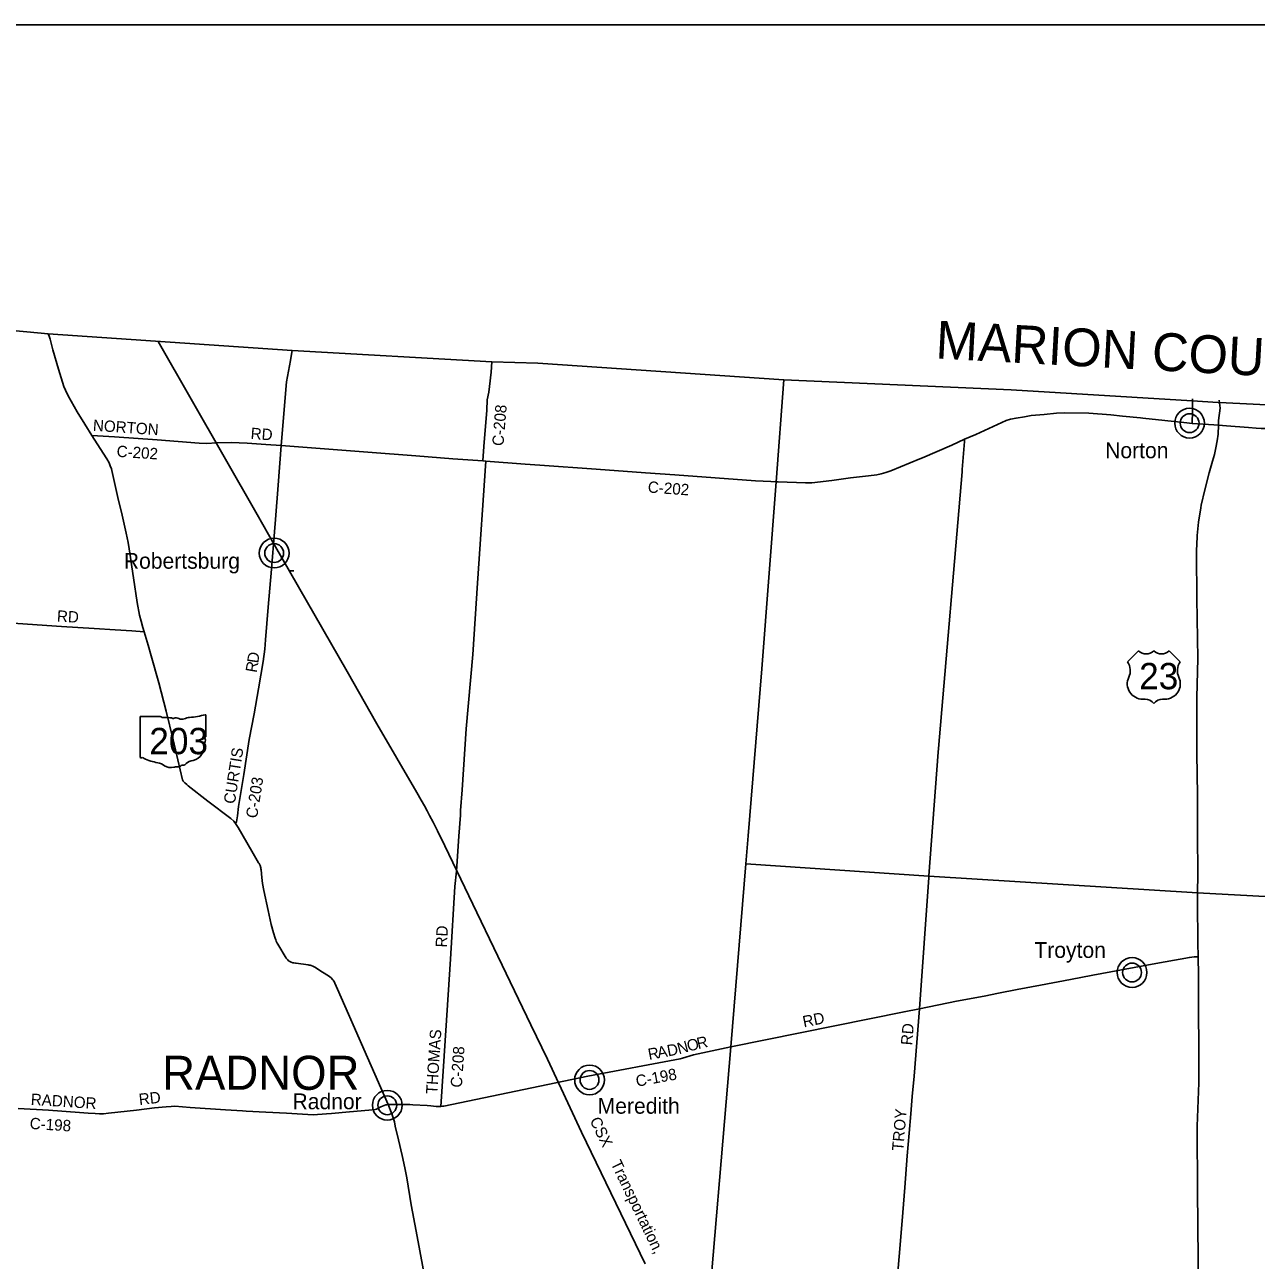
# Model space of a CAD drawing. Extents: x 1674899 to 2057726, y 653888 to 988278.
# Drawn here: x 1777590 to 1810137, y 864966 to 897626 of the extents above; entities that cross this region are included whole.
import ezdxf

# ---------------------------------------------------------------- set-up
doc = ezdxf.new("R2010")
doc.units = 0
for name, color, linetype in [('GM_X_Adjacent_County', 7, 'Continuous'), ('GM_X_Adjacent_County_Text', 7, 'Continuous'), ('GM_X_County', 7, 'Continuous'), ('GM_X_County_Road', 7, 'Continuous'), ('GM_X_County_Road_Text', 7, 'Continuous'), ('GM_X_Rail_Line', 7, 'Continuous'), ('GM_X_Rail_Line_Text', 7, 'Continuous'), ('GM_X_State_Location', 7, 'Continuous'), ('GM_X_State_Route', 7, 'Continuous'), ('GM_X_State_Shield', 7, 'Continuous'), ('GM_X_Township', 7, 'Continuous'), ('GM_X_Township_ROW', 7, 'Continuous'), ('GM_X_Township_Text', 7, 'Continuous'), ('GM_X_Unincorporated', 7, 'Continuous'), ('GM_X_Unincorporated_Location', 7, 'Continuous'), ('GM_X_Unincorporated_Text', 7, 'Continuous'), ('GM_X_US_Location', 7, 'Continuous'), ('GM_X_US_Route', 7, 'Continuous'), ('GM_X_US_Shield', 7, 'Continuous'), ('SH_Data', 7, 'Continuous'), ('SH_Named_Boundary', 7, 'Continuous')]:
    doc.layers.add(name, color=color, linetype=linetype)

msp = doc.modelspace()

# ---------------------------------------------------------------- linework, layer by layer
at = {"layer": 'GM_X_Adjacent_County'}
msp.add_lwpolyline([(1813443, 887429), (1809339, 887629), (1809126, 887642), (1808445, 887685), (1803655, 887971), (1797651, 888237), (1791146, 888682), (1789933, 888711), (1784657, 889014), (1778209, 889456), (1776032, 889658)], dxfattribs=at)
at = {"layer": 'GM_X_County'}
msp.add_lwpolyline([(1776032, 889658), (1778209, 889456), (1784657, 889014), (1789933, 888711), (1791146, 888682), (1797651, 888237), (1803655, 887971), (1808445, 887685), (1809126, 887642), (1809339, 887629), (1813443, 887429)], dxfattribs=at)
at = {"layer": 'GM_X_County_Road'}
for points in [[(1783164, 876512), (1783184, 876554), (1783209, 876711), (1783243, 876961), (1783384, 877811), (1783523, 878729), (1783651, 879411), (1783765, 880071), (1783893, 880796), (1783932, 881116), (1783954, 881366), (1784027, 882233), (1784112, 883231), (1784194, 884219), (1784219, 884544), (1784290, 885451), (1784371, 886499), (1784505, 888183), (1784615, 888751), (1784662, 889026)], [(1789695, 886094), (1789719, 886480), (1789799, 887439), (1789813, 887710), (1789851, 887912), (1789876, 888066), (1789915, 888443), (1789938, 888712)], [(1802428, 886671), (1802725, 886790), (1803530, 887161), (1803639, 887203), (1803789, 887229), (1804010, 887263), (1804184, 887296), (1804528, 887326), (1804861, 887359), (1805077, 887369), (1805715, 887362), (1806296, 887312), (1806604, 887281), (1807079, 887231), (1807143, 887228), (1808298, 887102), (1808443, 887089)], [(1779364, 886770), (1779967, 886729), (1781087, 886653), (1782198, 886565), (1782396, 886560), (1782670, 886574), (1783048, 886584), (1783473, 886564), (1783964, 886527), (1784371, 886499), (1786660, 886325), (1787926, 886227), (1788905, 886151), (1789695, 886094), (1789778, 886088), (1790812, 886013), (1791205, 885983), (1792690, 885877), (1793992, 885783), (1794775, 885730), (1796902, 885573), (1797304, 885549), (1797451, 885547), (1797502, 885545)], [(1797502, 885545), (1798225, 885516), (1798393, 885518), (1798918, 885581), (1799416, 885645), (1799891, 885700), (1800108, 885729), (1800227, 885756), (1800345, 885789), (1800404, 885808), (1800482, 885836), (1801245, 886152), (1801314, 886180), (1802090, 886513), (1802428, 886671)], [(1801484, 875131), (1801730, 878401), (1801736, 878492), (1802364, 885806), (1802368, 885867), (1802423, 886605), (1802428, 886671)], [(1788586, 869035), (1788657, 870095), (1788840, 872922), (1788956, 874843), (1789001, 875254), (1789063, 876180), (1789105, 876736), (1789110, 876852), (1789151, 877401), (1789258, 879010), (1789428, 880980), (1789558, 882861), (1789778, 886088)], [(1774404, 882033), (1774406, 882032), (1774523, 881989), (1774565, 881978), (1774598, 881976), (1774681, 881977), (1777408, 881796), (1778560, 881723), (1779427, 881668), (1779984, 881633), (1780423, 881605), (1780749, 881582)], [(1801238, 871613), (1801481, 875086), (1801483, 875120), (1801484, 875131)], [(1796250, 870609), (1800830, 871534), (1801238, 871613), (1802216, 871813), (1802942, 871947), (1803327, 872024), (1803819, 872121), (1804436, 872238), (1805225, 872387), (1805820, 872499), (1807386, 872793), (1807725, 872855), (1808371, 872970), (1808499, 872991), (1808602, 872989)], [(1801567, 856755), (1801567, 856755), (1801584, 856930), (1801742, 859524), (1801746, 859662), (1801732, 859727), (1801677, 859846), (1801556, 860087), (1800489, 862190), (1800471, 862240), (1800469, 862342), (1800776, 866006), (1800811, 866452), (1800848, 866888), (1800911, 867730), (1800965, 868323), (1801008, 868838), (1801046, 869299), (1801092, 869835), (1801238, 871613)], [(1787196, 869081), (1787270, 869083), (1787417, 869086), (1787765, 869087), (1787850, 869078), (1788227, 869057), (1788320, 869047), (1788464, 869034), (1788586, 869035), (1788632, 869037), (1788663, 869041), (1792472, 869834), (1794909, 870293), (1794974, 870307), (1795260, 870400), (1796250, 870609)], [(1777415, 868976), (1778218, 868930), (1779038, 868876), (1779266, 868856), (1779449, 868845), (1779563, 868837), (1779670, 868838), (1779800, 868851), (1780050, 868882), (1780545, 868937), (1781023, 868994), (1781326, 869024), (1781460, 869035), (1781558, 869036), (1781964, 869008), (1782895, 868945), (1783343, 868918), (1783443, 868912), (1783964, 868885), (1784505, 868858), (1785211, 868814), (1785566, 868838), (1785696, 868848), (1786172, 868888), (1786688, 868934), (1786854, 868955), (1786890, 868963), (1787000, 869020), (1787134, 869073), (1787163, 869079), (1787196, 869081)]]:
    msp.add_lwpolyline(points, dxfattribs=at)
at = {"layer": 'GM_X_Rail_Line'}
msp.add_lwpolyline([(1793984, 864870), (1792306, 868354), (1791404, 870280), (1790969, 871189), (1789988, 873222), (1789538, 874162), (1788689, 875920), (1788497, 876322), (1788388, 876543), (1788291, 876725), (1788223, 876850), (1788151, 876977), (1788067, 877126), (1787949, 877333), (1786894, 879149), (1786107, 880528), (1784185, 883887), (1783730, 884681), (1781118, 889254)], dxfattribs=at)
at = {"layer": 'GM_X_State_Route'}
for points in [[(1787196, 869081), (1786647, 870325), (1786268, 871186), (1786147, 871471), (1785858, 872136), (1785789, 872293), (1785775, 872319), (1785743, 872367), (1785725, 872389), (1785686, 872432), (1785615, 872488), (1785462, 872585), (1785254, 872712), (1785207, 872738), (1785156, 872758), (1785130, 872765), (1785104, 872771), (1785078, 872776), (1784764, 872817), (1784743, 872818), (1784699, 872825), (1784673, 872831), (1784633, 872843), (1784596, 872861), (1784578, 872873), (1784561, 872885), (1784531, 872913), (1784502, 872951), (1784275, 873322), (1784260, 873348), (1784235, 873404), (1784225, 873433), (1784211, 873480), (1784162, 873624), (1784100, 873843), (1784021, 874208), (1783910, 874738), (1783876, 874927), (1783859, 875086), (1783838, 875289), (1783833, 875317), (1783827, 875344), (1783809, 875398), (1783786, 875450), (1783772, 875475), (1783588, 875783), (1783232, 876403), (1783164, 876512), (1783115, 876570), (1783035, 876646), (1782427, 877101), (1781907, 877510), (1781873, 877541), (1781822, 877589), (1781780, 877630), (1781764, 877670), (1781516, 878719), (1781330, 879483), (1781130, 880233), (1780935, 880943), (1780851, 881229), (1780749, 881582), (1780714, 881694), (1780668, 881862), (1780620, 882022), (1780562, 882353), (1780462, 883009), (1780418, 883294), (1780375, 883601), (1780321, 883942), (1780275, 884187), (1780166, 884660), (1780054, 885130), (1779891, 885844), (1779879, 885886), (1779851, 885966), (1779818, 886043), (1779756, 886154), (1779666, 886298), (1779364, 886770), (1779176, 887069), (1778977, 887392), (1778738, 887817), (1778667, 887962), (1778627, 888061), (1778487, 888517), (1778336, 889030), (1778262, 889312), (1778237, 889390), (1778211, 889454)], [(1808448, 887738), (1808450, 887411), (1808443, 887089)], [(1809140, 887038), (1809351, 887019), (1809932, 886979), (1810132, 886963), (1810262, 886956), (1810420, 886950), (1810584, 886956), (1810738, 886979), (1811036, 887037), (1811335, 887099), (1811536, 887144), (1811949, 887231), (1812149, 887270), (1812265, 887288), (1812452, 887318), (1813005, 887387), (1813408, 887426)], [(1808443, 887089), (1808443, 887089), (1809011, 887047), (1809140, 887038)], [(1787564, 867736), (1787470, 868147), (1787382, 868515), (1787358, 868624), (1787327, 868731), (1787290, 868838), (1787196, 869081)], [(1788195, 864319), (1787933, 865736), (1787806, 866433), (1787687, 867143), (1787639, 867409), (1787564, 867736)]]:
    msp.add_lwpolyline(points, dxfattribs=at)
at = {"layer": 'GM_X_State_Shield'}
for p, q in [((1780640, 879325), (1780640, 878269)), ((1781166, 879343), (1780657, 879343)), ((1782380, 878817), (1782380, 879370)), ((1782380, 878817), (1782380, 878817))]:
    msp.add_line(p, q, dxfattribs=at)
for centre, major_axis, start_param, end_param in [((1780660, 879327), (20.2, 0), 1.712693, 3.28349), ((1781288, 879466), (196, 0), 4.042523, 4.731795), ((1781353, 878750), (702, 0), 1.404758, 1.657858), ((1781512, 879333), (56.4, 0), 3.836095, 5.185415), ((1781595, 879211), (117, 0), 0.950623, 2.079405), ((1781746, 879378), (141, 0), 4.081561, 5.145723), ((1781995, 879021), (371, 0), 1.699011, 2.107814), ((1781760, 880784), (1845, 0), 4.814394, 5.042369), ((1782361, 879372), (19.4, 0), 6.141152, 7.989035), ((1781863, 878515), (462, 0), 5.101752, 6.440018), ((1782449, 878586), (131, 0), 2.387724, 3.262537), ((1782375, 878776), (30, 0), 1.883978, 3.671073), ((1782185, 878706), (180, 0), 5.934695, 6.695948), ((1782359, 878815), (20.7, 0), 5.05454, 6.418171), ((1780660, 878266), (20.3, 0), 3.00124, 4.508301), ((1780663, 878374), (155, 0), 4.665946, 4.897461), ((1780695, 878208), (56, 0), 0.519207, 1.627899), ((1781401, 879157), (1333, 0), 4.195997, 4.488961), ((1781004, 877794), (417, 0), 0.823519, 1.323587), ((1781455, 878202), (265, 0), 4.026481, 4.996735), ((1781608, 877837), (217, 0), 1.495662, 1.94098), ((1781627, 878123), (141, 0), 4.691044, 5.507374), ((1781755, 878021), (39.7, 0), 1.147584, 2.315152), ((1781738, 878166), (149, 0), 4.937069, 5.64225), ((1782058, 877972), (253, 0), 1.647645, 2.488434)]:
    msp.add_ellipse(centre, major_axis=major_axis, ratio=0.8, start_param=start_param, end_param=end_param, dxfattribs=at)
at = {"layer": 'GM_X_Township'}
msp.add_lwpolyline([(1776032, 889658), (1778209, 889456), (1784657, 889014), (1789933, 888711), (1791146, 888682), (1797651, 888237), (1797451, 885547), (1797071, 880600), (1796711, 876185), (1796651, 875449), (1796250, 870609), (1795573, 862604)], dxfattribs=at)
for points in [[(1796651, 875449), (1796711, 876185), (1797071, 880600), (1797451, 885547), (1797651, 888237), (1803655, 887971), (1808445, 887685), (1809126, 887642), (1809339, 887629), (1813443, 887429), (1813717, 887422), (1814360, 887388), (1814847, 887358), (1815353, 887328), (1818316, 887169), (1823458, 886911), (1823082, 881429), (1823026, 880489), (1822932, 879384), (1822822, 877662), (1822583, 873901), (1818820, 874127), (1808584, 874680), (1801483, 875120)], [(1794528, 849265), (1794738, 851729), (1795090, 856488), (1795247, 858499), (1795573, 862604), (1796250, 870609), (1796651, 875449), (1801483, 875120), (1808584, 874680), (1818820, 874127), (1822583, 873901), (1822382, 871013), (1821956, 864281), (1821820, 862138), (1821743, 860915), (1821306, 853784), (1821204, 851968), (1820950, 847472), (1816586, 847751), (1810328, 848152), (1809012, 848241), (1805038, 848430), (1801113, 848728), (1800736, 848740)]]:
    msp.add_lwpolyline(points, close=True, dxfattribs=at)
at = {"layer": 'GM_X_Township_ROW'}
msp.add_lwpolyline([(1784581, 883194), (1784692, 883186), (1784699, 883186)], dxfattribs=at)
at = {"layer": 'GM_X_Unincorporated'}
for centre, radius in [((1808375, 887094), 393), ((1808375, 887094), 249), ((1784182, 883661), 393), ((1784182, 883661), 249), ((1806853, 872573), 393), ((1806853, 872573), 249), ((1792517, 869732), 393), ((1792517, 869732), 249), ((1787172, 869064), 393), ((1787172, 869064), 249)]:
    msp.add_circle(centre, radius, dxfattribs=at)
at = {"layer": 'GM_X_Unincorporated_Location'}
for p, q in [((1808375, 887094), (1808375, 887094)), ((1784182, 883661), (1784182, 883661)), ((1806853, 872573), (1806853, 872573)), ((1792517, 869732), (1792517, 869732)), ((1787172, 869064), (1787172, 869064))]:
    msp.add_line(p, q, dxfattribs=at)
at = {"layer": 'GM_X_US_Route'}
for points in [[(1808684, 884925), (1808774, 885335), (1808893, 885780), (1808982, 886093), (1809032, 886266), (1809069, 886438), (1809101, 886628), (1809127, 886805), (1809140, 887038), (1809140, 887166), (1809178, 887493), (1809158, 887698)], [(1808573, 884088), (1808574, 884127), (1808608, 884480), (1808669, 884858), (1808684, 884925)], [(1808559, 883718), (1808573, 884088)], [(1808595, 873359), (1808593, 873477), (1808580, 874305), (1808584, 874680), (1808589, 875164), (1808584, 876236), (1808583, 877272), (1808564, 878356), (1808567, 879838), (1808589, 880869), (1808563, 882458), (1808556, 883637), (1808559, 883718)], [(1808574, 868253), (1808573, 868508), (1808622, 869660), (1808622, 869931), (1808615, 870762), (1808609, 871383), (1808606, 872500), (1808602, 872989), (1808595, 873359)], [(1808580, 867154), (1808579, 867207), (1808575, 868049), (1808574, 868253)], [(1808593, 863493), (1808595, 863872), (1808605, 864823), (1808590, 866059), (1808585, 866653), (1808583, 866893), (1808580, 867154)]]:
    msp.add_lwpolyline(points, dxfattribs=at)
at = {"layer": 'GM_X_US_Shield'}
for p, q in [((1807023, 881075), (1806733, 880785)), ((1808125, 880785), (1807835, 881075)), ((1807139, 879799), (1807197, 879799)), ((1807661, 879799), (1807719, 879799))]:
    msp.add_line(p, q, dxfattribs=at)
for centre, radius, start, end in [((1807226, 881282), 290, 225.573, 314.427), ((1807632, 881282), 290, 225.573, 314.427), ((1806400, 880552), 406, 334.5471, 35.0009), ((1808457, 880552), 406, 144.9991, 205.4529), ((1807134, 880205), 406, 154.8319, 270.6383), ((1807723, 880205), 406, 269.3617, 25.1681), ((1807197, 879509), 290, 36.8699, 90), ((1807661, 879509), 290, 90, 143.1301)]:
    msp.add_arc(centre, radius, start, end, dxfattribs=at)
at = {"layer": 'SH_Data'}
for points in [[(1808684, 884925), (1808774, 885335), (1808893, 885780), (1808982, 886093), (1809032, 886266), (1809069, 886438), (1809101, 886628), (1809127, 886805), (1809140, 887038), (1809140, 887166), (1809178, 887493), (1809158, 887698)], [(1808573, 884088), (1808574, 884127), (1808608, 884480), (1808669, 884858), (1808684, 884925)], [(1808559, 883718), (1808573, 884088)], [(1808595, 873359), (1808593, 873477), (1808580, 874305), (1808584, 874680), (1808589, 875164), (1808584, 876236), (1808583, 877272), (1808564, 878356), (1808567, 879838), (1808589, 880869), (1808563, 882458), (1808556, 883637), (1808559, 883718)], [(1808574, 868253), (1808573, 868508), (1808622, 869660), (1808622, 869931), (1808615, 870762), (1808609, 871383), (1808606, 872500), (1808602, 872989), (1808595, 873359)], [(1808580, 867154), (1808579, 867207), (1808575, 868049), (1808574, 868253)], [(1808593, 863493), (1808595, 863872), (1808605, 864823), (1808590, 866059), (1808585, 866653), (1808583, 866893), (1808580, 867154)]]:
    msp.add_lwpolyline(points, dxfattribs=at)
at = {"layer": 'SH_Named_Boundary'}
msp.add_lwpolyline([(1741253, 762626), (1916253, 762626), (1916253, 897626), (1741253, 897626)], close=True, dxfattribs=at)

# ---------------------------------------------------------------- texts
at = {"layer": 'GM_X_Adjacent_County_Text'}
msp.add_text('MARION COUNTY', height=1000, rotation=356.9158, dxfattribs=at).set_placement((1801647, 888805))
at = {"layer": 'GM_X_County_Road_Text'}
for s, rotation, p in [('C-208', 85.3275, (1790241, 886482)), ('NORTON', 356.0431, (1779385, 886893)), ('RD', 356.0513, (1783553, 886677)), ('C-202', 356.1494, (1780011, 886206)), ('C-202', 355.8754, (1794049, 885261)), ('RD', 356.5467, (1778434, 881850)), ('D', 81.8211, (1783761, 880737)), ('R', 80.3035, (1783718, 880486)), ('CURTIS', 81.1372, (1783141, 877016)), ('C-203', 81.1279, (1783729, 876636)), ('RD', 87.0388, (1788746, 873229)), ('RD', 11.5043, (1798181, 871121)), ('THOMAS', 86.2618, (1788491, 869350)), ('RD', 85.0728, (1801040, 870641)), ('N', 15.4712, (1794878, 870410)), ('O', 14.5447, (1795132, 870480)), ('R', 12.6186, (1795385, 870546)), ('C-208', 86.1495, (1789142, 869523)), ('R', 10.6819, (1794091, 870259)), ('A', 10.6847, (1794333, 870305)), ('D', 11.0358, (1794595, 870354)), ('C-198', 10.501, (1793768, 869551)), ('RD', 6.3937, (1780622, 869068)), ('RADNOR', 356.2609, (1777743, 869077)), ('TROY', 85.2157, (1800806, 867847)), ('C-198', 356.4234, (1777715, 868439))]:
    msp.add_text(s, height=300, rotation=rotation, dxfattribs=at).set_placement(p)
at = {"layer": 'GM_X_Rail_Line_Text'}
for s, rotation, p in [('CSX', 295.6378, (1792515, 868667)), ('Transportation,', 295.7505, (1793067, 867528))]:
    msp.add_text(s, height=299, rotation=rotation, dxfattribs=at).set_placement(p)
at = {"layer": 'GM_X_State_Location'}
msp.add_text('203', height=1, rotation=0, dxfattribs=at).set_placement((1781137, 878654))
for s in ['s', 'r']:
    msp.add_text(s, height=1, dxfattribs=at).set_placement((1781490, 878727))
at = {"layer": 'GM_X_State_Shield'}
msp.add_text('203', height=696.1, dxfattribs=at).set_placement((1780882, 878343))
at = {"layer": 'GM_X_Township_Text'}
msp.add_text('RADNOR', height=900, rotation=0, dxfattribs=at).set_placement((1781221, 869472))
at = {"layer": 'GM_X_Unincorporated_Text'}
for s, p in [('Norton', (1806142, 886167)), ('Robertsburg', (1780209, 883246)), ('Troyton', (1804272, 872959)), ('Radnor', (1784666, 868959)), ('Meredith', (1792731, 868840))]:
    msp.add_text(s, height=417, rotation=0, dxfattribs=at).set_placement(p)
at = {"layer": 'GM_X_US_Location'}
msp.add_text('23', height=1, rotation=0, dxfattribs=at).set_placement((1808373, 879961))
for s in ['0', '/']:
    msp.add_text(s, height=1, dxfattribs=at).set_placement((1808580, 880168))
at = {"layer": 'GM_X_US_Shield'}
msp.add_text('23', height=696.1, dxfattribs=at).set_placement((1807041, 880060))

doc.saveas('drawing.dxf')
